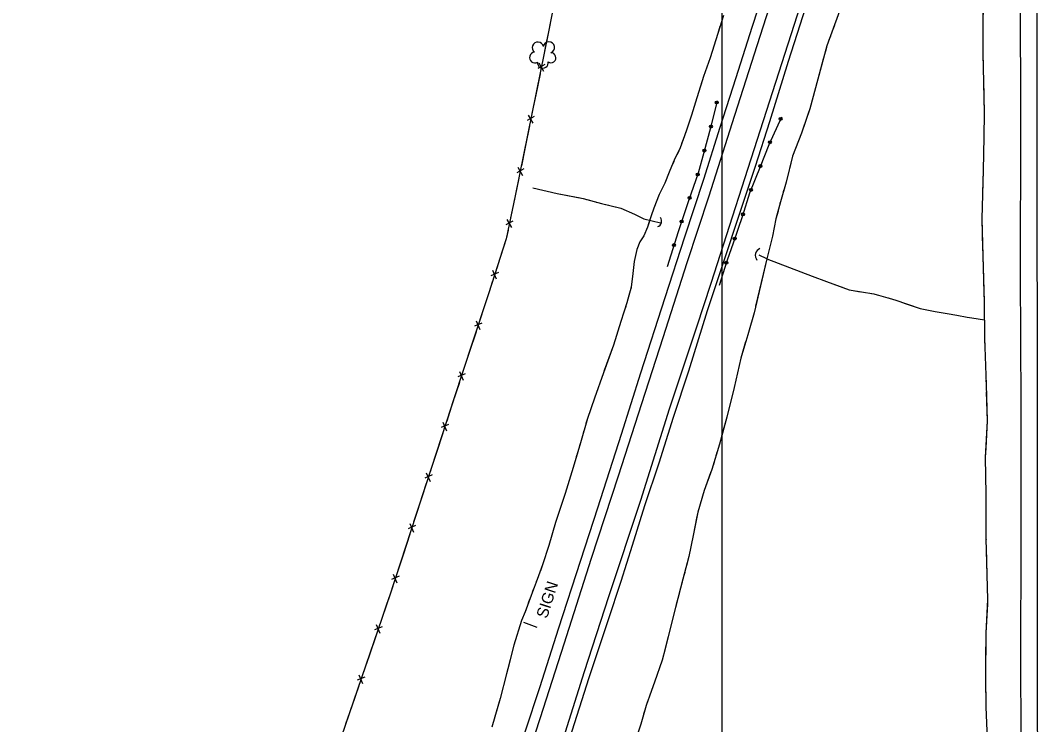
# Model space of a CAD drawing. Extents: x 353423 to 364002, y 127000 to 201942.
# Drawn here: x 359632 to 360166, y 159076 to 159446 of the extents above; entities that cross this region are included whole.
import ezdxf

# ---------------------------------------------------------------- set-up
doc = ezdxf.new("R2010")
doc.units = 0
for name, color, linetype in [('E_DTM_SlopeBottom', 7, 'Continuous'), ('E_DTM_SlopeTop', 7, 'Continuous'), ('E_FEN_Generic', 7, 'Continuous'), ('E_LAND_BrushLine', 7, 'Continuous'), ('E_LAND_TreeLine', 7, 'Continuous'), ('E_MISCPROP', 7, 'Continuous'), ('E_STRUCT_WingWall', 7, 'Continuous')]:
    doc.layers.add(name, color=color, linetype=linetype)

msp = doc.modelspace()

# ---------------------------------------------------------------- linework, layer by layer
at = {"layer": 'E_DTM_SlopeBottom'}
for p, q in [((359906.92, 159422.57), (359903.25, 159420.46)), ((359903.77, 159423.39), (359906.21, 159419.09)), ((359901.37, 159395.19), (359897.7, 159393.08)), ((359898.22, 159396), (359900.67, 159391.71)), ((359895.83, 159367.81), (359892.15, 159365.7)), ((359892.68, 159368.62), (359895.12, 159364.33)), ((359890.16, 159340.44), (359886.47, 159338.36)), ((359887.02, 159341.28), (359889.42, 159336.96)), ((359882.56, 159313.43), (359878.67, 159311.74)), ((359879.52, 159314.59), (359881.47, 159310.05)), ((359873.89, 159286.86), (359869.99, 159285.2)), ((359870.86, 159288.04), (359872.78, 159283.49)), ((359865.15, 159260.33), (359861.25, 159258.66)), ((359862.12, 159261.51), (359864.04, 159256.95)), ((359856.46, 159233.78), (359852.57, 159232.11)), ((359853.43, 159234.95), (359855.36, 159230.4)), ((359847.78, 159207.23), (359843.89, 159205.55)), ((359844.74, 159208.4), (359846.67, 159203.85)), ((359839.1, 159180.67), (359835.21, 159179)), ((359836.07, 159181.84), (359838, 159177.29)), ((359830.42, 159154.12), (359826.53, 159152.44)), ((359827.39, 159155.29), (359829.32, 159150.74)), ((359821.49, 159127.62), (359817.58, 159126)), ((359818.48, 159128.84), (359820.34, 159124.26)), ((359812.43, 159101.2), (359808.51, 159099.58)), ((359809.41, 159102.41), (359811.28, 159097.83))]:
    msp.add_line(p, q, dxfattribs=at)
for points in [[(359923.93, 159516.46), (359908.84, 159439.62), (359891.44, 159353.71), (359886.63, 159331.03), (359877.56, 159302.8), (359862.9, 159258.3), (359847.47, 159211.11), (359825.75, 159144.68), (359800.03, 159069.68), (359774.54, 158993.33), (359753.58, 158931.55), (359733.25, 158870.7), (359714.26, 158816.28), (359699.01, 158769.03), (359648.1, 158767.84), (359599.11, 158766.68), (359563.61, 158765.61), (359292.88, 158763.68), (359021.91, 158745.32)], [(359909.91, 159445.1), (359908.84, 159439.62), (359907.69, 159433.96)], [(359907.69, 159433.96), (359905.71, 159424.18)], [(359904.4, 159417.71), (359902.15, 159406.58)], [(359902.15, 159406.58), (359900.16, 159396.8)], [(359898.85, 159390.33), (359896.6, 159379.2)], [(359896.6, 159379.2), (359894.62, 159369.42)], [(359893.31, 159362.95), (359891.44, 159353.71), (359891.04, 159351.83)], [(359891.04, 159351.83), (359888.97, 159342.06)], [(359887.6, 159335.6), (359886.63, 159331.03), (359884.59, 159324.67)], [(359884.59, 159324.67), (359881.53, 159315.16)], [(359879.51, 159308.88), (359877.56, 159302.8), (359876.01, 159298.08)], [(359876.01, 159298.08), (359872.88, 159288.6)], [(359870.82, 159282.33), (359867.26, 159271.55)], [(359867.26, 159271.55), (359864.14, 159262.07)], [(359862.08, 159255.8), (359858.55, 159245.01)], [(359858.55, 159245.01), (359855.45, 159235.52)], [(359853.4, 159229.24), (359849.87, 159218.45)], [(359849.87, 159218.45), (359847.47, 159211.11), (359846.76, 159208.96)], [(359844.71, 159202.69), (359841.19, 159191.9)], [(359841.19, 159191.9), (359838.09, 159182.41)], [(359836.04, 159176.13), (359832.51, 159165.34)], [(359832.51, 159165.34), (359829.41, 159155.85)], [(359827.36, 159149.58), (359825.75, 159144.68), (359823.74, 159138.82)], [(359823.74, 159138.82), (359820.5, 159129.37)], [(359818.36, 159123.13), (359814.68, 159112.39)], [(359814.68, 159112.39), (359811.44, 159102.95)], [(359809.3, 159096.7), (359805.61, 159085.97)], [(359805.61, 159085.97), (359802.38, 159076.52)]]:
    msp.add_lwpolyline(points, dxfattribs=at)
for centre, radius, start, end in [((359965.14, 159340.39), 3.09, 289.5994, 35.839), ((360021.28, 159322.37), 3.91, 112.3702, 218.6098)]:
    msp.add_arc(centre, radius, start, end, dxfattribs=at)
at = {"layer": 'E_DTM_SlopeTop'}
for points in [[(360154.96, 159967.52), (360157.24, 159907.92), (360159.06, 159857.86), (360160.84, 159804.57), (360162.19, 159742.04), (360163.11, 159684.04), (360164.03, 159627.78), (360164.89, 159529.26), (360165.12, 159443.3), (360165.04, 159351.19), (360165.24, 159266.02), (360165.19, 159191.45), (360165.19, 159128.29)], [(359764.8, 158748.76), (359794.22, 158796.68), (359810.19, 158823.37), (359820.98, 158842.54), (359828.37, 158857.24), (359834.66, 158868.65), (359837.47, 158874.26), (359838.06, 158875.86), (359846.94, 158901.99), (359857.18, 158934.42), (359868.42, 158968.07), (359880.33, 159005.9), (359893.51, 159045.77), (359904.62, 159080.02), (359917.08, 159118.71), (359931.48, 159163.6), (359945.56, 159206.77), (359957.83, 159244.72), (359968.99, 159279.3), (359981.63, 159318.62), (359993.07, 159353.69), (360005.19, 159391.54), (360019.86, 159437.34), (360033.1, 159478.24)], [(360027.79, 159479.57), (360015.49, 159441.99), (360007.08, 159415.48), (359998.8, 159389.53), (359990.12, 159362.23), (359980.28, 159332.03), (359969.95, 159300.06), (359957.17, 159260.72), (359946.89, 159228.44), (359934.54, 159189.75), (359925.71, 159162.41), (359913.88, 159126.32), (359904.27, 159096.17), (359896.39, 159072.26)], [(360046.78, 159462.37), (360034.58, 159424.11), (360024.83, 159392.38), (360017.24, 159368.98), (359992.09, 159293.29), (359982.35, 159261.73), (359974.2, 159237.34), (359966.68, 159213.48), (359959.25, 159190.96), (359952.82, 159170.24), (359946.87, 159151.38), (359940.03, 159130.71), (359930.09, 159100.88), (359919.95, 159069.01)], [(360149.18, 158735.85), (360148.63, 158776.42), (360153.19, 158778.45), (360156.97, 158813.55), (360157.12, 158862.3), (360157.07, 158902.12), (360157.69, 158977.83), (360157.05, 159045.77), (360156.68, 159105.27), (360156.84, 159178.27), (360156.82, 159244.26), (360156.6, 159312.74), (360156.61, 159389.74), (360156.55, 159463.12)], [(359913.69, 159059.79), (359927.77, 159104.1), (359940.5, 159143.44), (359957.29, 159193.95), (359972.29, 159241.86), (359986.62, 159284.94), (359994.18, 159307.77), (360021.58, 159393.21), (360041.03, 159453.45)], [(360165.19, 159128.29), (360165.46, 159017.24), (360165.29, 158940.78), (360165.51, 158873.23), (360165.31, 158814.29), (360165.38, 158776.34), (360165.43, 158736.15)]]:
    msp.add_lwpolyline(points, dxfattribs=at)
at = {"layer": 'E_FEN_Generic'}
for centre, radius, start, end in [((359903.23, 159431.3), 2.97, 11.4515, 232.6854), ((359909.08, 159431.5), 2.97, 289.1023, 172.0756), ((359901.64, 159426.17), 2.78, 94.4224, 302.1954), ((359910.13, 159426.08), 2.61, 233.8075, 91.7402), ((359905.87, 159423.38), 2.78, 171.0994, 12.1105)]:
    msp.add_arc(centre, radius, start, end, dxfattribs=at)
at = {"layer": 'E_LAND_BrushLine'}
msp.add_line((359902.82, 159127.23), (359895.96, 159129.92), dxfattribs=at)
at = {"layer": 'E_LAND_TreeLine'}
msp.add_line((360000, 157500), (360000, 160500), dxfattribs=at)
at = {"layer": 'E_MISCPROP'}
for points in [[(359997.35, 159403.56), (359993.91, 159389.36), (359990.37, 159376.3), (359987.39, 159365.52), (359982.37, 159351.02), (359976.84, 159334.68), (359971.04, 159316.32)], [(359997.35, 159403.56), (359993.91, 159389.36), (359990.37, 159376.3), (359987.39, 159365.52), (359982.37, 159351.02), (359976.84, 159334.68), (359971.04, 159316.32)], [(360031.02, 159394.9), (360024.45, 159380.45), (360019.85, 159368.83), (360014.4, 159355.06), (360010.62, 159343.07), (360005.71, 159328.75), (360002.57, 159319.89), (360000.36, 159312.65), (359998.45, 159306.62)], [(360031.02, 159394.9), (360024.45, 159380.45), (360019.85, 159368.83), (360014.4, 159355.06), (360010.62, 159343.07), (360005.71, 159328.75), (360002.57, 159319.89), (360000.36, 159312.65), (359998.45, 159306.62)]]:
    msp.add_lwpolyline(points, dxfattribs=at)
for centre, radius in [((359997.12, 159402.63), 0.758), ((359997.12, 159402.63), 0.382), ((360030.61, 159394), 0.783), ((360030.61, 159393.99), 0.395), ((359994.06, 159389.97), 0.758), ((359994.06, 159389.97), 0.382), ((360025.04, 159381.75), 0.783), ((360025.04, 159381.75), 0.395), ((359990.67, 159377.39), 0.758), ((359990.67, 159377.39), 0.382), ((360020.02, 159369.27), 0.783), ((360020.02, 159369.27), 0.395), ((359987.16, 159364.85), 0.758), ((359987.16, 159364.85), 0.382), ((360015.07, 159356.75), 0.783), ((360015.07, 159356.75), 0.395), ((359982.9, 159352.54), 0.758), ((359982.9, 159352.54), 0.382), ((360010.9, 159343.96), 0.783), ((360010.9, 159343.96), 0.395), ((359978.71, 159340.21), 0.758), ((359978.71, 159340.21), 0.382), ((359974.67, 159327.82), 0.758), ((360006.56, 159331.23), 0.783), ((360006.56, 159331.23), 0.395), ((359974.67, 159327.82), 0.382), ((360002.15, 159318.52), 0.783), ((360002.15, 159318.52), 0.395)]:
    msp.add_circle(centre, radius, dxfattribs=at)
at = {"layer": 'E_STRUCT_WingWall'}
for points in [[(360092.98, 159555.75), (360077.26, 159501.02), (360060.8, 159448.55), (360054.91, 159432.31), (360050.17, 159414.78), (360045.92, 159399.33), (360041.58, 159386.56), (360036.93, 159374.5), (360033.5, 159360.77), (360030.52, 159350.56), (360028.21, 159341.53), (360026.38, 159332.57), (360023.43, 159320.6), (360019.43, 159322.5)], [(360136.97, 159468.62), (360136.7, 159428.87), (360137.53, 159397.17), (360137.2, 159384.36), (360136.98, 159367.1), (360136.17, 159341.57), (360136.82, 159322.21), (360137.5, 159297.97), (360137.67, 159279.1), (360138.45, 159254.69), (360138.97, 159235.61), (360138.03, 159216.46), (360138.33, 159197.21), (360138.41, 159173.96), (360138.82, 159154.87), (360139.23, 159141.95), (360138.4, 159124.48), (360138.1, 159100.59), (360138.4, 159085.43), (360139, 159068.88)], [(360136.96, 159466.38), (360136.76, 159436.75)], [(360000.6, 159448.29), (359997.62, 159438.85), (359993.6, 159426.02), (359990.12, 159416.22), (359986.69, 159405.1), (359983.88, 159395.89), (359981, 159387.49), (359977.96, 159378.8), (359974.87, 159372.29), (359972.46, 159366.92), (359969.86, 159360.33), (359966.98, 159354.26), (359964.1, 159347.19), (359962.8, 159343.13), (359960.73, 159337.26), (359958.89, 159332.69), (359956.82, 159329.58), (359955.12, 159325.55), (359953.82, 159319.25), (359953.12, 159312.91), (359952.31, 159305.67), (359949.97, 159297.44), (359946.86, 159287.7), (359943.04, 159275.29), (359937.66, 159260.79), (359932.93, 159247.55), (359929.28, 159236.94), (359925.64, 159224.14), (359921.76, 159211.21), (359917.65, 159197.52), (359912.49, 159182.32), (359908.97, 159170.31), (359905.76, 159160.12), (359902.88, 159152.46), (359899.74, 159144.04), (359896.63, 159135.47), (359894.62, 159130.86), (359890.69, 159118.01), (359886.86, 159103.01), (359883.52, 159089.97), (359879.07, 159074.99)], [(359998.75, 159442.42), (359997.62, 159438.85), (359993.6, 159426.02), (359990.12, 159416.22), (359989.61, 159414.56)], [(360058.86, 159443.19), (360058.15, 159441.23)], [(360056.73, 159437.32), (360056.02, 159435.36)], [(360054.67, 159431.43), (360054.13, 159429.42)], [(360136.73, 159432.66), (360136.72, 159430.61)], [(360053.04, 159425.4), (360050.17, 159414.78), (360045.92, 159399.33), (360044.9, 159396.33)], [(360136.77, 159426.53), (360136.82, 159424.48)], [(360136.92, 159420.4), (360136.98, 159418.36)], [(359989.61, 159414.56), (359986.69, 159405.1), (359983.88, 159395.89), (359981, 159387.49), (359980.69, 159386.62)], [(360137.09, 159414.27), (360137.53, 159397.17), (360137.21, 159384.64)], [(360044.9, 159396.33), (360041.58, 159386.56), (360036.93, 159374.5), (360035.25, 159367.76)], [(359979.36, 159382.8), (359978.69, 159380.89)], [(360137.21, 159384.64), (360137.2, 159384.36), (360136.98, 159367.1), (360136.6, 159355.01)], [(359977.17, 159377.14), (359976.31, 159375.32)], [(359974.59, 159371.66), (359973.76, 159369.81)], [(359972.14, 159366.11), (359969.86, 159360.33), (359966.98, 159354.26), (359964.1, 159347.19), (359962.8, 159343.13), (359961.3, 159338.89)], [(360034.24, 159363.73), (360033.74, 159361.71)], [(359900.68, 159357.91), (359913.38, 159354.92), (359926.98, 159352.27), (359936.63, 159349.56), (359946.84, 159347.26), (359954, 159343.99), (359958.93, 159341.52), (359967.63, 159339.51)], [(359900.68, 159357.91), (359913.38, 159354.92), (359925.4, 159352.58)], [(360032.61, 159357.7), (360032.02, 159355.7)], [(359928.79, 159351.77), (359930.46, 159351.3)], [(359933.81, 159350.36), (359935.48, 159349.89)], [(360030.86, 159351.71), (360030.52, 159350.56), (360030.3, 159349.7)], [(360136.47, 159350.93), (360136.41, 159348.88)], [(359938.87, 159349.06), (359940.57, 159348.67)], [(359943.97, 159347.9), (359946.84, 159347.26), (359954, 159343.99), (359958.93, 159341.52), (359967.63, 159339.51)], [(360029.27, 159345.67), (360028.21, 159341.53), (360026.38, 159332.57), (360023.43, 159320.6), (360019.43, 159322.5)], [(360136.28, 159344.8), (360136.21, 159342.76)], [(359961.3, 159338.89), (359960.73, 159337.26), (359958.89, 159332.69), (359956.82, 159329.58), (359955.12, 159325.55), (359953.82, 159319.25), (359953.12, 159312.91), (359952.93, 159311.22)], [(360136.27, 159338.67), (360136.34, 159336.63)], [(360136.47, 159332.54), (360136.82, 159322.21), (360137.36, 159302.92)], [(360023.43, 159320.6), (360016.73, 159292.32), (360013.39, 159280.82), (360009.84, 159268.54), (360006.26, 159253.1), (360002.35, 159237.48), (359998.58, 159223.43), (359994.53, 159210.11), (359990.53, 159199.12), (359987.17, 159187.76), (359984.79, 159175.49), (359982.47, 159164.42), (359979.35, 159152.53), (359975.46, 159137.71), (359971.62, 159122.51), (359968.5, 159110.03), (359964.4, 159098.61), (359960.04, 159086.3), (359957.25, 159076.45), (359953.85, 159065.99), (359950.02, 159054.51), (359948.04, 159049.04)], [(360023.43, 159320.6), (360017.54, 159295.74)], [(360023.43, 159320.6), (360047.22, 159311.53), (360054.71, 159308.76), (360066.67, 159304.28), (360079.52, 159302.27), (360090.56, 159299.04), (360103.95, 159294.63), (360111.67, 159293.04), (360118.11, 159291.98), (360123.07, 159291.07), (360128.49, 159290.07), (360130.99, 159289.58), (360137.58, 159288.58)], [(360023.43, 159320.6), (360047.22, 159311.53), (360054.71, 159308.76), (360063.83, 159305.35)], [(359952.48, 159307.22), (359952.31, 159305.67), (359952.18, 159305.23)], [(360069.56, 159303.83), (360072.5, 159303.37)], [(360078.39, 159302.45), (360079.52, 159302.27), (360081.28, 159301.75)], [(360137.36, 159302.92), (360137.5, 159297.97), (360137.67, 159279.1), (360137.85, 159273.29)], [(359951.08, 159301.34), (359950.53, 159299.4)], [(360087, 159300.08), (360089.85, 159299.24)], [(360095.51, 159297.41), (360103.95, 159294.63), (360111.67, 159293.04), (360118.11, 159291.98), (360123.07, 159291.07), (360128.49, 159290.07), (360130.99, 159289.58), (360137.58, 159288.58)], [(359949.36, 159295.53), (359948.74, 159293.6)], [(360016.73, 159292.3), (360016.23, 159290.61)], [(359947.51, 159289.75), (359946.86, 159287.7), (359943.04, 159275.29), (359938.1, 159261.98)], [(360015.25, 159287.23), (360014.76, 159285.53)], [(360013.77, 159282.15), (360013.39, 159280.82), (360013.28, 159280.46)], [(360012.3, 159277.07), (360009.84, 159268.54), (360006.26, 159253.1), (360006.06, 159252.28)], [(360137.98, 159269.2), (360138.05, 159267.16)], [(359938.1, 159261.98), (359937.66, 159260.79), (359932.93, 159247.55), (359929.28, 159236.94), (359928.52, 159234.26)], [(360138.18, 159263.08), (360138.24, 159261.03)], [(360138.38, 159256.95), (360138.44, 159254.9)], [(360006.06, 159252.28), (360002.35, 159237.48), (359999.68, 159227.52)], [(360138.55, 159250.82), (360138.97, 159235.61), (360138.27, 159221.21)], [(359927.41, 159230.37), (359926.86, 159228.43)], [(359925.75, 159224.54), (359925.64, 159224.14), (359925.17, 159222.6)], [(359998.76, 159224.11), (359998.58, 159223.43), (359998.27, 159222.42)], [(359924.01, 159218.72), (359923.43, 159216.79)], [(359997.25, 159219.04), (359996.73, 159217.35)], [(360138.27, 159221.21), (360138.03, 159216.46), (360138.33, 159197.21), (360138.35, 159191.58)], [(359922.27, 159212.91), (359921.76, 159211.21), (359917.65, 159197.52), (359913.39, 159184.96)], [(359995.71, 159213.98), (359995.2, 159212.29)], [(359994.1, 159208.94), (359990.53, 159199.12), (359987.17, 159187.76), (359986.54, 159184.55)], [(359913.39, 159184.96), (359912.49, 159182.32), (359908.97, 159170.31), (359905.76, 159160.12), (359904.59, 159157)], [(359986.54, 159184.55), (359984.79, 159175.49), (359982.47, 159164.42), (359981.19, 159159.56)], [(360138.36, 159187.49), (360138.37, 159185.45)], [(360138.38, 159181.36), (360138.39, 159179.32)], [(360138.4, 159175.23), (360138.41, 159173.96), (360138.42, 159173.18)], [(360138.51, 159169.1), (360138.82, 159154.87), (360139.23, 159141.95), (360139.11, 159139.47)], [(359903.16, 159153.22), (359902.88, 159152.46), (359902.45, 159151.33)], [(359980.3, 159156.14), (359979.85, 159154.44)], [(359901.04, 159147.54), (359900.34, 159145.65)], [(359978.95, 159151.03), (359978.51, 159149.32)], [(359898.95, 159141.86), (359898.26, 159139.96)], [(359977.61, 159145.91), (359977.16, 159144.21)], [(359896.88, 159136.16), (359896.63, 159135.47), (359894.62, 159130.86), (359890.69, 159118.01), (359888.19, 159108.2)], [(359976.27, 159140.79), (359975.46, 159137.71), (359971.62, 159122.51), (359969.99, 159116)], [(360139.11, 159139.47), (360138.4, 159124.48), (360138.21, 159109.86)], [(359969.99, 159116), (359968.5, 159110.03), (359964.4, 159098.61), (359961.97, 159091.75)], [(359888.19, 159108.2), (359886.86, 159103.01), (359883.52, 159089.97), (359880.53, 159079.91)], [(360138.16, 159105.77), (360138.14, 159103.72)], [(360138.11, 159099.64), (360138.16, 159097.59)], [(360138.24, 159093.51), (360138.28, 159091.46)], [(359960.79, 159088.43), (359960.21, 159086.77)], [(359959.22, 159083.39), (359958.73, 159081.69)], [(360138.36, 159087.38), (360138.4, 159085.43), (360139, 159068.88), (360139, 159057.75)], [(359957.77, 159078.3), (359957.29, 159076.61)]]:
    msp.add_lwpolyline(points, dxfattribs=at)

# ---------------------------------------------------------------- texts
at = {"layer": 'E_LAND_BrushLine'}
msp.add_text('SIGN', height=6, rotation=72.1947, dxfattribs=at).set_placement((359908.01, 159131.6))

doc.saveas('drawing.dxf')
